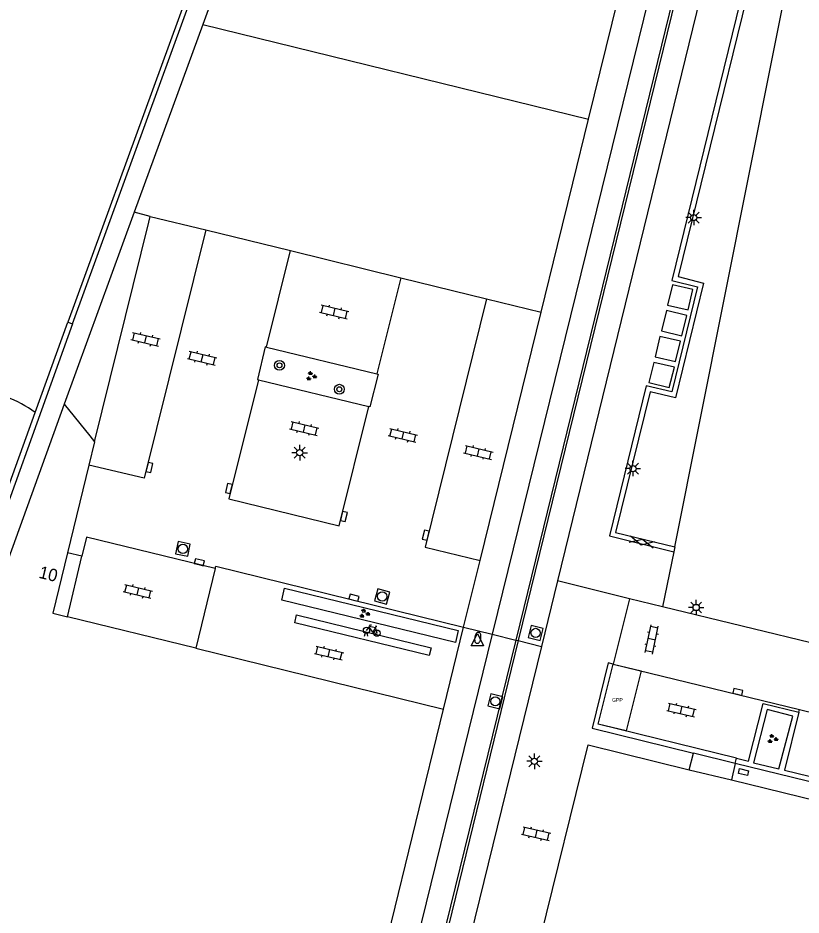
# Model space of a CAD drawing. Extents: x 125000 to 129004, y 397500 to 399008.
# Drawn here: x 127704.1 to 127767.4, y 398548.9 to 398621.5 of the extents above; entities that cross this region are included whole.
import ezdxf

# ---------------------------------------------------------------- set-up
doc = ezdxf.new("R2010")
doc.units = 0
for name, color, linetype in [('bp-grn-parkeervak', 7, 'Continuous'), ('gg-afsc-hekwerk', 7, 'Continuous'), ('gg-afsc-muur', 7, 'Continuous'), ('gg-anno-huisnummerreeks BGT', 7, 'Continuous'), ('gg-bbg-hoofdgebouw', 7, 'Continuous'), ('gg-knt-trap', 7, 'Continuous'), ('gg-knt-verharding', 7, 'Continuous'), ('gg-knt-verharding nz', 7, 'Continuous'), ('gg-kwrk-afval apart plaats', 7, 'Continuous'), ('gt-grn-afwateringsgoot', 7, 'Continuous'), ('gt-grn-groengrens', 7, 'Continuous'), ('gt-grn-vlakafsluiter', 7, 'Continuous'), ('gt-grn-weggrens', 7, 'Continuous'), ('gt-symb-boom', 7, 'Continuous'), ('gt-symb-brandkraan', 7, 'Continuous'), ('gt-symb-fietsenrek', 7, 'Continuous'), ('gt-symb-gesloten verharding', 7, 'Continuous'), ('gt-symb-groenvak', 7, 'Continuous'), ('gt-symb-klinker verharding', 7, 'Continuous'), ('gt-symb-kolk', 7, 'Continuous'), ('gt-symb-kolk center center', 7, 'Continuous'), ('gt-symb-lichtmast', 7, 'Continuous'), ('gt-symb-rioolschacht', 7, 'Continuous'), ('gt-symb-waterafsluiter', 7, 'Continuous'), ('kenmerkpunt gehandicapten parkeerplaats', 7, 'Continuous')]:
    doc.layers.add(name, color=color, linetype=linetype)

# ---------------------------------------------------------------- blocks, each defined once
blk = doc.blocks.new('gt0-LMAST')
at = {"layer": 'gt-symb-lichtmast'}
for p, q in [((-0.182, 0.173), (-0.447, 0.438)), ((-0.005, 0.246), (-0.005, 0.621)), ((0.172, 0.173), (0.437, 0.438)), ((-0.255, -0.004), (-0.63, -0.004)), ((-0.182, -0.181), (-0.447, -0.446)), ((-0.005, -0.254), (-0.005, -0.629)), ((0.437, -0.446), (0.172, -0.181)), ((0.245, -0.004), (0.62, -0.004))]:
    blk.add_line(p, q, dxfattribs=at)
blk.add_circle((-0.005, -0.004), 0.25, dxfattribs=at)
blk = doc.blocks.new('gt0-BOOM')
at = {"layer": 'gt-symb-boom'}
for radius in [0.4, 0.2]:
    blk.add_circle((0, 0), radius, dxfattribs=at)
blk = doc.blocks.new('gt0-KL1')
at = {"layer": 'gt-symb-klinker verharding'}
for p, q in [((-1.15, 0.3), (1.15, 0.3)), ((-1, -0.3), (-1, 0.3)), ((-0.5, 0.3), (-0.5, 0.45)), ((0, -0.3), (0, 0.3)), ((0.5, 0.3), (0.5, 0.45)), ((1, -0.3), (1, 0.3)), ((-1.15, -0.3), (1.15, -0.3)), ((-0.5, -0.45), (-0.5, -0.3)), ((0.5, -0.45), (0.5, -0.3))]:
    blk.add_line(p, q, dxfattribs=at)
blk = doc.blocks.new('gt0-GRVAK')
at = {"layer": 'gt-symb-groenvak'}
for p, q in [((-0.11, 0.189), (-0.228, 0.24)), ((-0.182, 0.153), (0.088, 0.153)), ((-0.091, 0.211), (-0.156, 0.322)), ((-0.047, 0.214), (-0.047, 0.393)), ((-0.004, 0.211), (0.061, 0.322)), ((0.015, 0.189), (0.133, 0.24)), ((0.262, -0.052), (0.197, 0.059)), ((0.305, -0.049), (0.305, 0.13)), ((0.349, -0.052), (0.414, 0.059)), ((-0.245, -0.228), (-0.363, -0.177)), ((-0.318, -0.264), (-0.047, -0.264)), ((-0.226, -0.206), (-0.291, -0.095)), ((-0.183, -0.203), (-0.183, -0.024)), ((-0.139, -0.206), (-0.074, -0.095)), ((-0.12, -0.228), (-0.002, -0.177)), ((0.243, -0.074), (0.125, -0.023)), ((0.17, -0.11), (0.441, -0.11)), ((0.368, -0.074), (0.486, -0.023))]:
    blk.add_line(p, q, dxfattribs=at)
blk = doc.blocks.new('gt0-KOLK')
at = {"layer": 'gt-symb-kolk'}
blk.add_lwpolyline([(0, 0), (0.375, 0), (0.375, 0.4), (-0.375, 0.4), (-0.375, 0), (0, 0)], dxfattribs=at)
blk = doc.blocks.new('gt0-RS')
at = {"layer": 'gt-symb-rioolschacht'}
blk.add_lwpolyline([(-0.5, -0.5), (0.5, -0.5), (0.5, 0.5), (-0.5, 0.5)], close=True, dxfattribs=at)
blk.add_circle((0, 0), 0.375, dxfattribs=at)
blk = doc.blocks.new('gt0-GESVH1')
at = {"layer": 'gt-symb-gesloten verharding'}
for p, q in [((-0.992, -0.261), (0.008, 0.239)), ((0.008, -0.261), (-0.992, 0.239)), ((0.008, 0.239), (1.008, -0.261)), ((1.008, 0.239), (0.008, -0.261))]:
    blk.add_line(p, q, dxfattribs=at)
blk = doc.blocks.new('gt0-FREK')
at = {"layer": 'gt-symb-fietsenrek'}
for p, q in [((0.259, 0.762), (0.294, 0.823)), ((0.54, 0.335), (0.259, 0.762)), ((0.294, 0.823), (0.767, 0.714)), ((0.757, 0.841), (0.866, 0.816)), ((0.767, 0.714), (0.84, 0.822)), ((0.767, 0.714), (0.54, 0.335)), ((0.895, 0.252), (0.767, 0.714))]:
    blk.add_line(p, q, dxfattribs=at)
for points in [[(0.036, 0.476), (0.228, 0.708), (0.259, 0.762)], [(0.294, 0.823), (0.36, 0.937), (0.452, 0.935)], [(-0.124, 0), (-0.047, 0.312), (0.053, 0.312), (0.12, 0)], [(0.54, 0.335), (0.555, 0.305), (0.895, 0.252)]]:
    blk.add_lwpolyline(points, dxfattribs=at)
for centre in [(0.036, 0.476), (0.895, 0.252)]:
    blk.add_circle(centre, 0.252, dxfattribs=at)
blk = doc.blocks.new('gt0-WAFSL')
at = {"layer": 'gt-symb-waterafsluiter'}
for p, q in [((-0.5, -0.333), (0, 0.667)), ((0, 0.667), (0.5, -0.333)), ((0.5, -0.333), (-0.5, -0.333))]:
    blk.add_line(p, q, dxfattribs=at)
blk = doc.blocks.new('gt0-BR')
at = {"layer": 'gt-symb-brandkraan'}
for centre, radius, start, end in [((-0.244, 0), 0.206, 107.56694, 252.43307), ((0.599, -2.664), 3, 106.89205, 107.56694), ((0, -0.691), 0.938, 73.10799, 106.89205), ((-0.599, -2.664), 3, 72.43309, 73.10799), ((0.244, 0), 0.206, 287.56695, 72.43309), ((0.599, 2.664), 3, 252.43307, 253.10797), ((0, 0.691), 0.938, 253.10797, 286.89206), ((-0.599, 2.664), 3, 286.89206, 287.56695)]:
    blk.add_arc(centre, radius, start, end, dxfattribs=at)
blk = doc.blocks.new('gt0-KOLKCC')
at = {"layer": 'gt-symb-kolk center center'}
blk.add_lwpolyline([(-0.375, 0.2), (0.375, 0.2), (0.375, -0.2), (-0.375, -0.2)], close=True, dxfattribs=at)

msp = doc.modelspace()

# ---------------------------------------------------------------- linework, layer by layer
at = {"layer": 'bp-grn-parkeervak'}
msp.add_lwpolyline([(127754.454, 398568.682), (127753.251, 398563.819), (127750.992, 398564.378), (127752.193, 398569.235), (127754.454, 398568.682)], dxfattribs=at)
at = {"layer": 'gg-afsc-hekwerk'}
for p, q in [((127714.777, 398605.428), (127719.265, 398604.342)), ((127719.265, 398604.342), (127726.107, 398602.662)), ((127726.107, 398602.662), (127726.108, 398602.662)), ((127726.108, 398602.662), (127735.017, 398600.474)), ((127735.017, 398600.474), (127741.957, 398598.77)), ((127741.957, 398598.77), (127746.371, 398597.686))]:
    msp.add_line(p, q, dxfattribs=at)
at = {"layer": 'gg-afsc-muur'}
for p, q in [((127719.017, 398620.934), (127713.475, 398605.764)), ((127748.942, 398608.128), (127750.191, 398613.282)), ((127713.475, 398605.764), (127707.807, 398590.248)), ((127746.371, 398597.686), (127747.694, 398603.074)), ((127741.438, 398577.598), (127746.371, 398597.686)), ((127762.066, 398561.185), (127762.171, 398561.613))]:
    msp.add_line(p, q, dxfattribs=at)
for points in [[(127762.171, 398561.613), (127763.131, 398561.377), (127764.32, 398566.052), (127767.198, 398565.335)], [(127764.627, 398565.549), (127763.535, 398561.257), (127765.595, 398560.76), (127766.7, 398565.022), (127764.627, 398565.549)], [(127767.198, 398565.335), (127766.041, 398560.657), (127790.308, 398554.744), (127791.45, 398559.416), (127794.336, 398558.719), (127793.223, 398554.036), (127804.772, 398551.189), (127805.907, 398555.865)], [(127805.907, 398555.865), (127806.323, 398555.758), (127805.088, 398550.688), (127762.066, 398561.185)]]:
    msp.add_lwpolyline(points, dxfattribs=at)
at = {"layer": 'gg-bbg-hoofdgebouw'}
for p, q in [((127719.017, 398620.934), (127750.191, 398613.282)), ((127707.807, 398590.248), (127709.893, 398587.682)), ((127709.893, 398587.682), (127710.279, 398587.208)), ((127710.279, 398587.208), (127709.819, 398585.316)), ((127709.819, 398585.316), (127708.095, 398578.234)), ((127718.464, 398570.504), (127708.087, 398573.048)), ((127718.464, 398570.504), (127738.474, 398565.597)), ((127715.098, 398469.605), (127738.474, 398565.597)), ((127758.348, 398560.69), (127761.749, 398559.857))]:
    msp.add_line(p, q, dxfattribs=at)
for points in [[(127750.191, 398613.282), (127753.528, 398626.876), (127723.806, 398634.138), (127719.017, 398620.934)], [(127707.807, 398590.248), (127702.097, 398574.484), (127696.729, 398521.29), (127694.308, 398497.357), (127692.069, 398475.176), (127689.794, 398452.97)], [(127708.095, 398578.234), (127706.903, 398573.336), (127708.087, 398573.048)], [(127746.332, 398547.064), (127750.177, 398562.69), (127758.348, 398560.69)], [(127761.749, 398559.857), (127804.727, 398549.335), (127799.391, 398527.529)]]:
    msp.add_lwpolyline(points, dxfattribs=at)
at = {"layer": 'gg-knt-trap'}
for p, q in [((127709.253, 398577.958), (127708.095, 398578.234)), ((127708.087, 398573.048), (127709.253, 398577.958))]:
    msp.add_line(p, q, dxfattribs=at)
at = {"layer": 'gg-knt-verharding'}
for p, q in [((127758.188, 398635.865), (127742.418, 398571.647)), ((127761.796, 398633.627), (127747.687, 398575.957)), ((127747.694, 398603.074), (127748.942, 398608.128)), ((127714.661, 398604.955), (127714.777, 398605.428)), ((127710.279, 398587.208), (127714.661, 398604.955)), ((127705.484, 398589.572), (127708.127, 398596.879)), ((127724.178, 398594.865), (127733.093, 398592.71)), ((127723.525, 398592.221), (127732.455, 398590.048)), ((127757.091, 398578.315), (127756.181, 398573.868)), ((127757.17, 398578.702), (127757.091, 398578.315)), ((127740.092, 398572.222), (127741.438, 398577.598)), ((127747.687, 398575.957), (127746.392, 398570.664)), ((127753.5, 398574.519), (127752.193, 398569.235)), ((127756.181, 398573.868), (127753.5, 398574.519)), ((127813.108, 398560.04), (127756.181, 398573.868)), ((127738.474, 398565.597), (127740.092, 398572.222)), ((127746.392, 398570.664), (127721.298, 398468.095)), ((127752.193, 398569.235), (127767.252, 398565.555)), ((127767.198, 398565.335), (127767.252, 398565.555)), ((127758.348, 398560.69), (127758.675, 398562.023)), ((127762.066, 398561.185), (127758.675, 398562.023)), ((127762.066, 398561.185), (127761.749, 398559.857))]:
    msp.add_line(p, q, dxfattribs=at)
for points in [[(127723.432, 398638.36), (127723.259, 398638.402), (127708.127, 398596.879)], [(127708.498, 398596.755), (127723.504, 398637.94), (127738.838, 398634.18)], [(127765.698, 398636.028), (127756.934, 398600.251), (127759.014, 398599.731), (127756.931, 398591.245), (127754.856, 398591.733), (127751.884, 398579.588), (127757.091, 398578.315)], [(127765.556, 398633.64), (127757.455, 398600.558), (127759.504, 398600.027), (127757.23, 398590.752), (127755.182, 398591.231), (127752.388, 398579.878), (127757.17, 398578.702)], [(127757.17, 398578.702), (127767.21, 398629.008), (127767.935, 398632.918)], [(127708.498, 398596.755), (127700.56, 398574.743), (127688.176, 398453.375)], [(127724.178, 398594.865), (127724.075, 398594.89), (127723.434, 398592.243), (127723.525, 398592.221)], [(127733.093, 398592.71), (127733.197, 398592.685), (127732.534, 398590.029), (127732.455, 398590.048)], [(127687.765, 398453.273), (127700.152, 398574.827), (127705.484, 398589.572)], [(127739.671, 398571.934), (127739.452, 398570.966), (127725.405, 398574.401), (127725.641, 398575.358), (127739.671, 398571.934)], [(127742.418, 398571.647), (127736.705, 398548.379), (127717.362, 398469.054)], [(127752.193, 398569.235), (127751.788, 398569.334), (127750.498, 398564.045), (127758.675, 398562.023)], [(127762.171, 398561.613), (127750.992, 398564.378), (127752.193, 398569.235)], [(127767.252, 398565.555), (127798.563, 398557.87), (127805.949, 398556.036)]]:
    msp.add_lwpolyline(points, dxfattribs=at)
at = {"layer": 'gg-knt-verharding nz'}
for p, q in [((127724.178, 398594.865), (127726.108, 398602.662)), ((127735.017, 398600.474), (127733.093, 398592.71)), ((127720.031, 398576.963), (127718.464, 398570.504))]:
    msp.add_line(p, q, dxfattribs=at)
for points in [[(127719.265, 398604.342), (127714.287, 398584.258), (127709.819, 398585.316)], [(127741.957, 398598.77), (127737.01, 398578.692), (127741.438, 398577.598)], [(127723.525, 398592.221), (127721.126, 398582.58), (127730.039, 398580.404), (127732.455, 398590.048)], [(127720.031, 398576.963), (127709.637, 398579.505), (127709.253, 398577.958)], [(127720.031, 398576.963), (127720.07, 398577.158), (127740.092, 398572.222)], [(127737.475, 398570.544), (127737.321, 398569.912), (127726.45, 398572.57), (127726.604, 398573.202), (127737.475, 398570.544)]]:
    msp.add_lwpolyline(points, dxfattribs=at)
at = {"layer": 'gg-kwrk-afval apart plaats'}
for points in [[(127758.643, 398599.513), (127757, 398599.908), (127756.595, 398598.257), (127758.26, 398597.874), (127758.643, 398599.513)], [(127758.137, 398597.422), (127756.496, 398597.812), (127756.094, 398596.169), (127757.736, 398595.78), (127758.137, 398597.422)], [(127757.631, 398595.334), (127755.968, 398595.708), (127755.575, 398594.078), (127757.227, 398593.683), (127757.631, 398595.334)], [(127757.138, 398593.243), (127755.481, 398593.623), (127755.075, 398591.993), (127756.715, 398591.59), (127757.138, 398593.243)]]:
    msp.add_lwpolyline(points, dxfattribs=at)
at = {"layer": 'gt-grn-afwateringsgoot'}
for p, q in [((127759.894, 398634.806), (127744.32, 398571.176)), ((127760.094, 398634.683), (127744.526, 398571.125))]:
    msp.add_line(p, q, dxfattribs=at)
for points in [[(127744.32, 398571.176), (127738.673, 398548.107), (127719.262, 398468.591)], [(127744.526, 398571.125), (127738.877, 398548.061), (127719.457, 398468.544)]]:
    msp.add_lwpolyline(points, dxfattribs=at)
at = {"layer": 'gt-grn-groengrens'}
msp.add_arc((127700.131, 398582.366), 8.977, 53.39026, 87.30356, dxfattribs=at)
at = {"layer": 'gt-grn-vlakafsluiter'}
for p, q in [((127714.777, 398605.428), (127713.475, 398605.764)), ((127708.127, 398596.879), (127708.498, 398596.755))]:
    msp.add_line(p, q, dxfattribs=at)
at = {"layer": 'gt-grn-weggrens'}
for p, q in [((127753.5, 398574.519), (127747.687, 398575.957)), ((127740.092, 398572.222), (127742.418, 398571.647)), ((127742.418, 398571.647), (127744.32, 398571.176)), ((127744.32, 398571.176), (127744.526, 398571.125)), ((127744.526, 398571.125), (127746.392, 398570.664))]:
    msp.add_line(p, q, dxfattribs=at)

# ---------------------------------------------------------------- block references
at = {"layer": 'gt-symb-boom'}
for p in [(127725.222, 398593.386), (127730.062, 398591.452)]:
    msp.add_blockref('gt0-BOOM', p, dxfattribs=at)
at = {"layer": 'gt-symb-brandkraan', "rotation": -99.7714380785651}
msp.add_blockref('gt0-BR', (127741.25, 398571.352), dxfattribs=at)
at = {"layer": 'gt-symb-fietsenrek'}
msp.add_blockref('gt0-FREK', (127732.217, 398571.477), dxfattribs=at)
at = {"layer": 'gt-symb-gesloten verharding', "rotation": -13.77214543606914}
msp.add_blockref('gt0-GESVH1', (127754.5, 398579.111), dxfattribs=at)
at = {"layer": 'gt-symb-groenvak'}
for p in [(127727.779, 398592.511), (127732.077, 398573.309), (127765.069, 398563.183)]:
    msp.add_blockref('gt0-GRVAK', p, dxfattribs=at)
at = {"layer": 'gt-symb-klinker verharding'}
for p, rotation in [((127729.65, 398597.71), -13.411071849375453), ((127714.4, 398595.492), -13.411071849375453), ((127718.975, 398593.967), -13.411071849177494), ((127727.224, 398588.282), -13.411071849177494), ((127735.196, 398587.728), -13.411071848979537), ((127741.296, 398586.342), -13.411071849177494), ((127713.776, 398575.112), -13.411071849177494), ((127755.314, 398571.227), 78.22937399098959), ((127729.234, 398570.121), -13.411071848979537), ((127757.713, 398565.525), -12.827123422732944), ((127745.971, 398555.512), -12.827123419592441)]:
    msp.add_blockref('gt0-KL1', p, dxfattribs=dict(at, rotation=rotation))
at = {"layer": 'gt-symb-kolk'}
for p, rotation in [((127714.518, 398585.176), -103.91881820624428), ((127721.325, 398583.38), 76.02247122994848), ((127730.236, 398581.208), -104.08713475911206), ((127737.237, 398579.609), 76.16339258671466), ((127718.701, 398577.273), -13.836607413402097), ((127731.203, 398574.409), -13.869879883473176), ((127762.216, 398566.791), -13.70351910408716)]:
    msp.add_blockref('gt0-KOLK', p, dxfattribs=dict(at, rotation=rotation))
at = {"layer": 'gt-symb-kolk center center', "rotation": -13.165197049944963}
msp.add_blockref('gt0-KOLKCC', (127762.73, 398560.5), dxfattribs=at)
at = {"layer": 'gt-symb-lichtmast'}
for p in [(127758.704, 398605.34), (127726.862, 398586.325), (127753.794, 398585.041), (127758.905, 398573.809), (127745.832, 398561.372)]:
    msp.add_blockref('gt0-LMAST', p, dxfattribs=at)
at = {"layer": 'gt-symb-rioolschacht'}
for p, rotation in [((127717.415, 398578.546), -11.298853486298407), ((127733.524, 398574.697), -14.560782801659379), ((127745.924, 398571.746), -104.30242403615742), ((127742.666, 398566.216), 76.81123068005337)]:
    msp.add_blockref('gt0-RS', p, dxfattribs=dict(at, rotation=rotation))
at = {"layer": 'gt-symb-waterafsluiter'}
msp.add_blockref('gt0-WAFSL', (127741.218, 398571.046), dxfattribs=at)

# ---------------------------------------------------------------- texts
at = {"layer": 'gg-anno-huisnummerreeks BGT'}
msp.add_text('10', height=1, rotation=346.3, dxfattribs=at).set_placement((127705.708, 398576.216))
at = {"layer": 'kenmerkpunt gehandicapten parkeerplaats'}
msp.add_text('GPP', height=0.3, dxfattribs=at).set_placement((127752.098, 398566.178))

doc.saveas('drawing.dxf')
